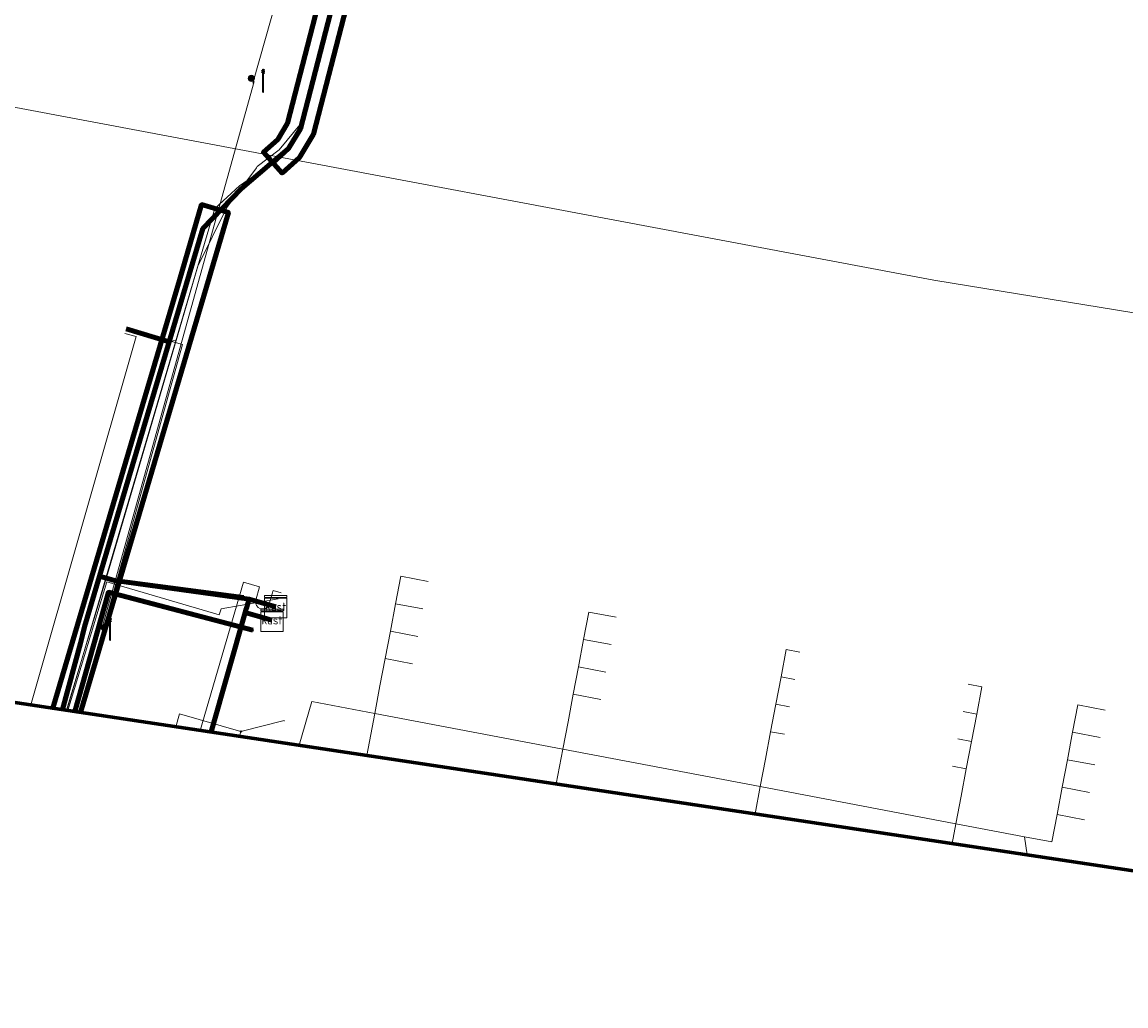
# Model space of a CAD drawing. Extents: x 152558 to 154479, y 462974 to 463683.
# Tile 313 of 638: x 154112 to 154152, y 462974 to 463009. Entities that reach past the tile are written whole.
import ezdxf
from ezdxf.enums import TextEntityAlignment as Align
from ezdxf.lldxf.tags import DXFTag

# ---------------------------------------------------------------- set-up
doc = ezdxf.new("R2010")
doc.units = 0
doc.header["$LTSCALE"] = 0.2
doc.layers.get('0').update_dxf_attribs({"linetype": 'CONTINUOUS'})
for name, color, linetype, lineweight in [('B-RO-KL-DATA_COAXIAAL_17_ZIGGO BV-G', 90, 'KL-DATA-N', 18), ('B-RO-KL-DATA_COAXIAAL_7_ZIGGO BV-G', 90, 'KL-DATA-N', 18), ('B-RO-KL-DATA_DUCT_ZIGGO BV-G', 90, 'CONTINUOUS', 100), ('B-RO-KL-DATA_HULPSTUK_KPN BV-S', 90, 'CONTINUOUS', 25), ('B-RO-KL-DATA_HULPSTUK_REGGEFIBER OPERATOR BV-S', 90, 'CONTINUOUS', 25), ('B-RO-KL-DATA_HULPSTUK_ZIGGO BV-S', 90, 'CONTINUOUS', 25), ('B-RO-KL-DATA_KABELBED_KPN BV-G', 90, 'CONTINUOUS', 100), ('B-RO-KL-DATA_KABELBED_ZIGGO BV-G', 90, 'CONTINUOUS', 100), ('B-RO-KL-DATA_MANTELBUIS_110_ZIGGO BV-G', 90, 'CONTINUOUS', 100), ('B-RO-KL-DATA_REGGEFIBER OPERATOR BV-G', 90, 'KL-DATA-N', 18), ('B-RO-KL-DATA_STEDIN NETBEHEER BV-G', 90, 'KL-DATA-N', 18), ('B-RO-KL-ET_LS_230 V_GEMEENTE AMERSFOORT-G', 190, 'KL-LS-N', 18), ('B-RO-KL-ET_LS_400 V_STEDIN NETBEHEER BV-G', 190, 'KL-LS-N', 18), ('B-RO-KL-ET_LS_GEMEENTE AMERSFOORT-S', 190, 'CONTINUOUS', 25), ('B-RO-KL-ET_LS_HULPSTUK_GEMEENTE AMERSFOORT-S', 190, 'CONTINUOUS', 25), ('B-RO-KL-ET_LS_MANTELBUIS_PE_110_STEDIN NETBEHEER BV-G', 190, 'CONTINUOUS', 100), ('B-RO-KL-ET_LS_MANTELBUIS_PVC_160_STEDIN NETBEHEER BV-G', 190, 'CONTINUOUS', 100), ('B-RO-KL-ET_MS_10 KV_STEDIN NETBEHEER BV-G', 130, 'KL-MS-N', 18), ('B-RO-KL-ET_MS_MANTELBUIS_PE_110_STEDIN NETBEHEER BV-G', 130, 'CONTINUOUS', 100), ('B-RO-KL-ET_MS_MANTELBUIS_PVC_160_STEDIN NETBEHEER BV-G', 130, 'CONTINUOUS', 100), ('B-RO-KL-GAS_LD_PE_32_0.1 BAR_STEDIN NETBEHEER BV-G', 50, 'KL-GAS-LD-N', 18), ('B-RO-KL-GAS_LD_PE_63_0.1 BAR_STEDIN NETBEHEER BV-G', 50, 'KL-GAS-LD-N', 18), ('B-RO-OG-INFO_ORIENTATIEPOLYGOON-GV', 7, 'CONTINUOUS', 70), ('B-RO-OG-INFO_STEDIN NETBEHEER BV-G', 7, 'CONTINUOUS', 18), ('B-RO-OG-INFO_ZIGGO BV-G', 7, 'CONTINUOUS', 18)]:
    doc.layers.add(name, color=color, linetype=linetype, lineweight=lineweight)
doc.styles.add('NLCS-ISO', font='NLCS-ISO.ttf')
tags = doc.linetypes.add('KL-DATA-N', pattern='A,4,-1,[101,NLCS.SHX,S=0.5,R=0,X=0,Y=0],-1,4,-1,["D",Standard,S=1,R=0,X=-0.25,Y=-0.5],-1.5', length=12.5).pattern_tags.tags
tags[18] = DXFTag(74, 10)
tags = doc.linetypes.add('KL-GAS-LD-N', pattern='A,4,-1,[69,NLCS.SHX,S=0.5,R=0,X=0,Y=0],-1,4,-1,["L",Standard,S=1,R=0,X=0.25,Y=-0.5],-2', length=13).pattern_tags.tags
tags[18] = DXFTag(74, 10)
tags = doc.linetypes.add('KL-LS-N', pattern='A,4,-1,[103,NLCS.SHX,S=0.75,R=0,X=0,Y=0],-1,4,-1,["L",Standard,S=1,R=0,X=0,Y=-0.5],-2', length=13).pattern_tags.tags
tags[18] = DXFTag(74, 10)
tags = doc.linetypes.add('KL-MS-N', pattern='A,4,-1,[103,NLCS.SHX,S=0.75,R=0,X=0,Y=0],-1,4,-1,["M",Standard,S=1,R=0,X=0,Y=-0.5],-2', length=13).pattern_tags.tags
tags[18] = DXFTag(74, 10)

# ---------------------------------------------------------------- blocks, each defined once
blk = doc.blocks.new('SKL-WTB_HULP_KAST-SO')
at = {"color": 0, "linetype": 'ByBlock', "lineweight": 18}
for points in [[(-2, 2), (2, 2), (2, 1.68), (-2, 1.68)], [(-2, 1.52), (2, 1.52), (2, -2), (-2, -2)]]:
    blk.add_lwpolyline(points, close=True, dxfattribs=at)
at = {"color": 0, "linetype": 'ByBlock', "lineweight": 18, "style": 'NLCS-ISO'}
blk.add_text('kast', height=1.5, dxfattribs=at).set_placement((0, 0), align=Align.MIDDLE_CENTER)
at = {"color": 0, "linetype": 'ByBlock', "lineweight": 18, "style": 'NLCS-ISO', "flags": 1}
for tag, p in [('TYPE', (2.5, 0)), ('LABEL', (2.5, -1.5)), ('OMSCHRIJVING', (2.5, -3))]:
    blk.add_attdef(tag, p, '', height=1, dxfattribs=at)
blk = doc.blocks.new('SKL-WTB_HULP_OVERIG-SO')
at = {"color": 0, "linetype": 'ByBlock', "lineweight": 18}
for points in [[(-0.14, 0.14), (0.14, -0.14)], [(0.14, 0.14), (-0.14, -0.14)]]:
    blk.add_lwpolyline(points, dxfattribs=at)
at = {"color": 0, "linetype": 'ByBlock', "lineweight": 18, "style": 'NLCS-ISO', "flags": 1}
for tag, p in [('TYPE', (1.5, 0)), ('LABEL', (1.5, -1.5)), ('OMSCHRIJVING', (1.5, -3))]:
    blk.add_attdef(tag, p, '', height=1, dxfattribs=at)
blk = doc.blocks.new('SKL-WTB_HULP_MOF-SO')
at = {"linetype": 'ByBlock', "lineweight": 18}
h = blk.add_hatch(color=0, dxfattribs=at)
h.dxf.hatch_style = 1
h.paths.add_polyline_path([(-0.5625, 0, 1), (0.5625, 0, 1)])
at = {"color": 0, "linetype": 'ByBlock', "lineweight": 18}
blk.add_circle((0, 0), 0.5625, dxfattribs=at)
at = {"color": 0, "linetype": 'ByBlock', "lineweight": 18, "style": 'NLCS-ISO', "flags": 1}
for tag, p in [('TYPE', (1.5, 0)), ('LABEL', (1.5, -1.5)), ('OMSCHRIJVING', (1.5, -3))]:
    blk.add_attdef(tag, p, '', height=1, dxfattribs=at)
blk = doc.blocks.new('SKL-ET_LS_MAST-SO')
for p, q in [((-0.05, 2.07), (0.05, 2.07)), ((-0.05, -2), (0.05, -2))]:
    blk.add_line(p, q)
for points in [[(-0.05, -2), (-0.05, 2.07)], [(0.05, -2), (0.05, 2.07)], [(-0.18, 1.76), (-0.22, 1.76), (-0.22, 1.84), (-0.18, 1.84), (-0.18, 1.79)], [(-0.18, 1.49), (-0.22, 1.49), (-0.22, 1.57), (-0.18, 1.57), (-0.18, 1.52)], [(-0.18, 1.79), (-0.05, 1.79)], [(-0.18, 1.76), (-0.05, 1.76)], [(-0.18, 1.52), (-0.05, 1.52)], [(-0.18, 1.49), (-0.05, 1.49)], [(0.18, 1.92), (0.05, 1.92)], [(0.18, 1.89), (0.05, 1.89)], [(0.18, 1.66), (0.05, 1.66)], [(0.18, 1.63), (0.05, 1.63)], [(0.18, 1.39), (0.05, 1.39)], [(0.18, 1.36), (0.05, 1.36)], [(0.18, 1.89), (0.22, 1.89), (0.22, 1.97), (0.18, 1.97), (0.18, 1.92)], [(0.18, 1.63), (0.22, 1.63), (0.22, 1.71), (0.18, 1.71), (0.18, 1.66)], [(0.18, 1.36), (0.22, 1.36), (0.22, 1.44), (0.18, 1.44), (0.18, 1.39)]]:
    blk.add_lwpolyline(points)

msp = doc.modelspace()

# ---------------------------------------------------------------- linework, layer by layer
at = {"layer": 'B-RO-KL-DATA_COAXIAAL_17_ZIGGO BV-G', "flags": 128}
for points in [[(154120.958, 462987.819), (154120.001, 462988.092), (154120.028, 462988.188), (154120.055, 462988.284), (154120.083, 462988.38), (154120.138, 462988.573), (154119.942, 462988.629), (154115.31, 462989.247), (154114.779, 462989.398), (154117.263, 462997.747), (154117.277, 462997.795), (154117.353, 462998.048), (154118.486, 463001.854), (154119.86, 463003.272), (154120.988, 463004.21), (154121.556, 463004.721), (154121.981, 463005.428), (154129.22, 463033.412), (154129.153, 463033.787), (154128.861, 463034.161), (154128.4, 463034.481), (154130.728, 463033.802), (154132.44, 463033.303), (154132.972, 463033.148), (154133.217, 463033.077), (154133.554, 463032.979), (154134.362, 463035.752), (154135.133, 463043.855), (154135.128, 463043.856), (154126.108, 463046.44), (154100.207, 463054.123), (154097.399, 463054.694), (154067.442, 463063.942), (154067.032, 463064.437), (154066.649, 463064.812), (154066.348, 463065.256), (154066.14, 463065.75), (154066.035, 463066.276), (154066.035, 463066.813), (154066.141, 463067.338), (154067.908, 463073.246), (154068.235, 463074.339), (154068.378, 463074.818), (154069.069, 463077.126), (154069.557, 463078.757), (154071.085, 463083.865), (154073.364, 463091.552), (154074.202, 463094.379), (154075.223, 463097.823), (154075.892, 463100.08), (154076.49, 463102.097), (154076.747, 463102.964), (154077.918, 463106.914), (154078.281, 463108.137), (154078.839, 463110.019), (154078.979, 463110.486), (154080.627, 463115.995), (154082.046, 463120.735), (154082.419, 463121.982), (154084.628, 463129.363), (154085.76, 463133.145), (154087.15, 463137.791), (154087.208, 463137.986), (154089.173, 463144.55), (154090.892, 463150.296), (154091.248, 463151.484), (154093.273, 463158.25), (154093.961, 463160.549), (154094.978, 463163.947), (154097.098, 463171.032), (154098.485, 463175.667), (154099.623, 463179.468), (154099.852, 463180.234), (154101.902, 463187.084), (154102.176, 463188), (154102.218, 463188.14), (154102.339, 463188.546), (154103.573, 463192.668), (154104.95, 463197.267), (154105.35, 463198.604), (154105.692, 463199.745), (154106.347, 463201.907), (154107.668, 463206.268), (154109.986, 463213.926), (154112.009, 463220.604), (154112.984, 463224.011), (154113.107, 463224.444), (154113.176, 463224.684), (154113.245, 463224.924), (154113.314, 463225.164), (154113.383, 463225.404), (154113.752, 463226.697), (154114.681, 463229.943), (154114.925, 463230.798), (154115.069, 463231.3), (154116.966, 463237.403), (154117.855, 463240.265), (154118.861, 463243.503), (154119.375, 463245.238), (154120.117, 463247.745), (154120.83, 463250), (154121.727, 463252.934), (154122.93, 463256.871), (154124.576, 463262.255), (154124.763, 463262.888), (154125.681, 463266.002), (154128.19, 463274.512), (154129.486, 463278.909), (154129.801, 463279.979), (154130, 463280.653), (154130.509, 463282.378), (154132.517, 463289.187), (154133.79, 463293.506), (154135.205, 463298.304), (154138.408, 463309.168), (154140.696, 463316.923), (154141.004, 463317.969), (154142.06, 463321.549), (154143.28, 463325.687), (154145.538, 463333.347), (154147.832, 463332.656), (154150.74, 463331.14), (154156.152, 463328.32), (154158.551, 463327.07), (154162.502, 463324.904), (154162.629, 463324.835), (154162.853, 463324.712), (154163.126, 463325.209), (154163.171, 463325.292), (154163.868, 463326.562), (154165.89, 463330.249), (154166.058, 463330.556), (154166.153, 463330.729), (154166.421, 463331.217), (154166.541, 463331.436), (154166.649, 463331.633), (154166.661, 463331.655), (154166.781, 463331.874), (154167.43, 463331.512), (154167.876, 463331.244), (154168.284, 463330.999)], [(154120.958, 462987.819), (154120.001, 462988.092), (154120.028, 462988.188), (154120.055, 462988.284), (154120.083, 462988.38), (154120.138, 462988.573), (154119.942, 462988.629), (154115.31, 462989.247), (154114.779, 462989.398), (154114.417, 462988.182), (154114.321, 462987.858), (154114.246, 462987.576), (154114.169, 462987.286), (154114.158, 462987.245), (154114.145, 462987.196), (154114.132, 462987.148), (154114.116, 462987.087), (154114.092, 462986.996), (154113.456, 462984.614)], [(154120.958, 462987.819), (154120.001, 462988.092), (154120.028, 462988.188), (154120.055, 462988.284), (154120.083, 462988.38), (154120.138, 462988.573), (154119.942, 462988.629), (154115.31, 462989.247), (154114.779, 462989.398), (154114.417, 462988.182), (154114.321, 462987.858), (154114.246, 462987.576), (154114.169, 462987.286), (154114.158, 462987.245), (154114.145, 462987.196), (154114.132, 462987.148), (154114.116, 462987.087), (154114.092, 462986.996), (154113.456, 462984.614)], [(154120.958, 462987.819), (154120.001, 462988.092), (154120.028, 462988.188), (154120.055, 462988.284), (154120.083, 462988.38), (154120.138, 462988.573), (154121.096, 462988.3)], [(154120.958, 462987.819), (154120.001, 462988.092), (154120.028, 462988.188), (154120.055, 462988.284), (154120.083, 462988.38), (154120.138, 462988.573), (154121.096, 462988.3)], [(154120.958, 462987.819), (154120.001, 462988.092), (154119.835, 462987.51), (154119.429, 462986.09), (154119.291, 462985.609), (154118.777, 462983.814)]]:
    msp.add_lwpolyline(points, dxfattribs=at)
at = {"layer": 'B-RO-KL-DATA_COAXIAAL_7_ZIGGO BV-G', "flags": 128}
for points in [[(154113.456, 462984.614), (154114.092, 462986.996), (154114.116, 462987.087), (154114.132, 462987.148), (154114.145, 462987.196), (154114.158, 462987.245), (154114.169, 462987.286), (154114.246, 462987.576), (154114.321, 462987.858), (154114.417, 462988.182), (154114.779, 462989.398), (154117.263, 462997.747), (154117.277, 462997.795), (154115.73, 462998.257)], [(154121.937, 462983.338), (154122.386, 462984.909), (154124.644, 462984.481), (154124.83, 462985.463), (154125.202, 462987.427), (154125.388, 462988.409), (154125.575, 462989.391), (154126.557, 462989.204)], [(154118.777, 462983.814), (154119.291, 462985.609), (154119.429, 462986.09), (154119.835, 462987.51), (154120.001, 462988.092), (154120.028, 462988.188), (154120.055, 462988.284), (154120.083, 462988.38), (154120.138, 462988.573), (154121.096, 462988.3)], [(154121.096, 462988.3), (154120.138, 462988.573), (154120.083, 462988.38), (154120.055, 462988.284), (154120.028, 462988.188), (154120.001, 462988.092), (154119.835, 462987.51), (154119.429, 462986.09), (154119.291, 462985.609), (154118.777, 462983.814)], [(154118.777, 462983.814), (154119.291, 462985.609), (154119.429, 462986.09), (154119.835, 462987.51), (154120.001, 462988.092), (154120.028, 462988.188), (154120.055, 462988.284), (154120.083, 462988.38), (154120.138, 462988.573), (154121.096, 462988.3)], [(154118.777, 462983.814), (154119.291, 462985.609), (154119.429, 462986.09), (154119.835, 462987.51), (154120.001, 462988.092), (154120.028, 462988.188), (154120.055, 462988.284), (154120.083, 462988.38), (154120.138, 462988.573), (154121.096, 462988.3)], [(154121.096, 462988.3), (154120.138, 462988.573), (154120.083, 462988.38), (154120.055, 462988.284), (154120.028, 462988.188), (154120.001, 462988.092), (154119.835, 462987.51), (154119.429, 462986.09), (154119.291, 462985.609), (154118.777, 462983.814)], [(154118.777, 462983.814), (154119.291, 462985.609), (154119.429, 462986.09), (154119.835, 462987.51), (154120.001, 462988.092), (154120.028, 462988.188), (154120.055, 462988.284), (154120.083, 462988.38), (154120.138, 462988.573), (154121.096, 462988.3)], [(154121.096, 462988.3), (154120.138, 462988.573), (154120.083, 462988.38), (154120.055, 462988.284), (154120.028, 462988.188), (154120.001, 462988.092), (154119.835, 462987.51), (154119.429, 462986.09), (154119.291, 462985.609), (154118.777, 462983.814)], [(154121.096, 462988.3), (154120.138, 462988.573), (154120.083, 462988.38), (154120.055, 462988.284), (154120.028, 462988.188), (154120.001, 462988.092), (154119.835, 462987.51), (154119.429, 462986.09), (154119.291, 462985.609), (154118.777, 462983.814)], [(154118.777, 462983.814), (154119.291, 462985.609), (154119.429, 462986.09), (154119.835, 462987.51), (154120.001, 462988.092), (154120.028, 462988.188), (154120.055, 462988.284), (154120.083, 462988.38), (154120.138, 462988.573), (154121.096, 462988.3)], [(154118.777, 462983.814), (154119.291, 462985.609), (154119.429, 462986.09), (154119.835, 462987.51), (154120.001, 462988.092), (154120.028, 462988.188), (154120.055, 462988.284), (154120.083, 462988.38), (154120.138, 462988.573), (154121.096, 462988.3)], [(154118.777, 462983.814), (154119.291, 462985.609), (154119.429, 462986.09), (154119.835, 462987.51), (154120.001, 462988.092), (154120.028, 462988.188), (154120.055, 462988.284), (154120.083, 462988.38), (154120.138, 462988.573), (154121.096, 462988.3)], [(154118.777, 462983.814), (154119.291, 462985.609), (154119.429, 462986.09), (154119.835, 462987.51), (154120.001, 462988.092), (154120.028, 462988.188), (154120.055, 462988.284), (154120.083, 462988.38), (154120.138, 462988.573), (154121.096, 462988.3)], [(154118.777, 462983.814), (154119.291, 462985.609), (154119.429, 462986.09), (154119.835, 462987.51), (154120.001, 462988.092), (154120.028, 462988.188), (154120.055, 462988.284), (154120.083, 462988.38), (154120.138, 462988.573), (154121.096, 462988.3)], [(154118.777, 462983.814), (154119.291, 462985.609), (154119.429, 462986.09), (154119.835, 462987.51), (154120.001, 462988.092), (154120.028, 462988.188), (154120.055, 462988.284), (154120.083, 462988.38), (154120.138, 462988.573), (154121.096, 462988.3)], [(154118.777, 462983.814), (154119.291, 462985.609), (154119.429, 462986.09), (154119.835, 462987.51), (154120.001, 462988.092), (154120.028, 462988.188), (154120.055, 462988.284), (154120.083, 462988.38), (154120.138, 462988.573), (154121.096, 462988.3)], [(154121.096, 462988.3), (154120.138, 462988.573), (154120.083, 462988.38), (154120.055, 462988.284), (154120.028, 462988.188), (154120.001, 462988.092), (154119.835, 462987.51), (154119.429, 462986.09), (154119.291, 462985.609), (154118.777, 462983.814)], [(154121.096, 462988.3), (154120.138, 462988.573), (154120.083, 462988.38), (154120.055, 462988.284), (154120.028, 462988.188), (154120.001, 462988.092), (154119.835, 462987.51), (154119.429, 462986.09), (154119.291, 462985.609), (154118.777, 462983.814)], [(154121.096, 462988.3), (154120.138, 462988.573), (154120.083, 462988.38), (154120.055, 462988.284), (154120.028, 462988.188), (154120.001, 462988.092), (154119.835, 462987.51), (154119.429, 462986.09), (154119.291, 462985.609), (154118.777, 462983.814)], [(154121.096, 462988.3), (154120.138, 462988.573), (154120.083, 462988.38), (154120.055, 462988.284), (154120.028, 462988.188), (154120.001, 462988.092), (154119.835, 462987.51), (154119.429, 462986.09), (154119.291, 462985.609), (154118.777, 462983.814)], [(154118.777, 462983.814), (154119.291, 462985.609), (154119.429, 462986.09), (154119.835, 462987.51), (154120.001, 462988.092), (154120.028, 462988.188), (154120.055, 462988.284), (154120.083, 462988.38), (154120.138, 462988.573), (154121.096, 462988.3)], [(154118.777, 462983.814), (154119.291, 462985.609), (154119.429, 462986.09), (154119.835, 462987.51), (154120.001, 462988.092), (154120.028, 462988.188), (154120.055, 462988.284), (154120.083, 462988.38), (154120.138, 462988.573), (154121.096, 462988.3)], [(154118.777, 462983.814), (154119.291, 462985.609), (154119.429, 462986.09), (154119.835, 462987.51), (154120.001, 462988.092), (154120.028, 462988.188), (154120.055, 462988.284), (154120.083, 462988.38), (154120.138, 462988.573), (154121.096, 462988.3)], [(154118.777, 462983.814), (154119.291, 462985.609), (154119.429, 462986.09), (154119.835, 462987.51), (154120.001, 462988.092), (154120.028, 462988.188), (154120.055, 462988.284), (154120.083, 462988.38), (154120.138, 462988.573), (154121.096, 462988.3)], [(154121.096, 462988.3), (154120.138, 462988.573), (154120.083, 462988.38), (154120.055, 462988.284), (154120.028, 462988.188), (154120.001, 462988.092), (154119.835, 462987.51), (154119.429, 462986.09), (154119.291, 462985.609), (154118.777, 462983.814)], [(154121.096, 462988.3), (154120.138, 462988.573), (154120.083, 462988.38), (154120.055, 462988.284), (154120.028, 462988.188), (154120.001, 462988.092), (154119.835, 462987.51), (154119.429, 462986.09), (154119.291, 462985.609), (154118.777, 462983.814)], [(154121.096, 462988.3), (154120.138, 462988.573), (154120.083, 462988.38), (154120.055, 462988.284), (154120.028, 462988.188), (154120.001, 462988.092), (154119.835, 462987.51), (154119.429, 462986.09), (154119.291, 462985.609), (154118.777, 462983.814)], [(154121.096, 462988.3), (154120.138, 462988.573), (154120.083, 462988.38), (154120.055, 462988.284), (154120.028, 462988.188), (154120.001, 462988.092), (154119.835, 462987.51), (154119.429, 462986.09), (154119.291, 462985.609), (154118.777, 462983.814)], [(154121.096, 462988.3), (154120.138, 462988.573), (154120.083, 462988.38), (154120.055, 462988.284), (154120.028, 462988.188), (154120.001, 462988.092), (154119.835, 462987.51), (154119.429, 462986.09), (154119.291, 462985.609), (154118.777, 462983.814)], [(154121.096, 462988.3), (154120.138, 462988.573), (154120.083, 462988.38), (154120.055, 462988.284), (154120.028, 462988.188), (154120.001, 462988.092), (154119.835, 462987.51), (154119.429, 462986.09), (154119.291, 462985.609), (154118.777, 462983.814)], [(154121.096, 462988.3), (154120.138, 462988.573), (154120.083, 462988.38), (154120.055, 462988.284), (154120.028, 462988.188), (154120.001, 462988.092), (154119.835, 462987.51), (154119.429, 462986.09), (154119.291, 462985.609), (154118.777, 462983.814)], [(154121.096, 462988.3), (154120.138, 462988.573), (154120.083, 462988.38), (154120.055, 462988.284), (154120.028, 462988.188), (154120.001, 462988.092), (154119.835, 462987.51), (154119.429, 462986.09), (154119.291, 462985.609), (154118.777, 462983.814)], [(154121.096, 462988.3), (154120.138, 462988.573), (154120.083, 462988.38), (154120.055, 462988.284), (154120.028, 462988.188), (154120.001, 462988.092), (154119.835, 462987.51), (154119.429, 462986.09), (154119.291, 462985.609), (154118.777, 462983.814)], [(154121.096, 462988.3), (154120.138, 462988.573), (154120.083, 462988.38), (154120.055, 462988.284), (154120.028, 462988.188), (154120.001, 462988.092), (154119.835, 462987.51), (154119.429, 462986.09), (154119.291, 462985.609), (154118.777, 462983.814)], [(154121.096, 462988.3), (154120.138, 462988.573), (154120.083, 462988.38), (154120.055, 462988.284), (154120.028, 462988.188), (154120.001, 462988.092), (154119.835, 462987.51), (154119.429, 462986.09), (154119.291, 462985.609), (154118.777, 462983.814)], [(154121.096, 462988.3), (154120.138, 462988.573), (154120.083, 462988.38), (154120.055, 462988.284), (154120.028, 462988.188), (154120.001, 462988.092), (154119.835, 462987.51), (154119.429, 462986.09), (154119.291, 462985.609), (154118.777, 462983.814)], [(154121.096, 462988.3), (154120.138, 462988.573), (154120.083, 462988.38), (154120.055, 462988.284), (154120.028, 462988.188), (154120.001, 462988.092), (154119.835, 462987.51), (154119.429, 462986.09), (154119.291, 462985.609), (154118.777, 462983.814)], [(154118.777, 462983.814), (154119.291, 462985.609), (154119.429, 462986.09), (154119.835, 462987.51), (154120.001, 462988.092), (154120.028, 462988.188), (154120.055, 462988.284), (154120.083, 462988.38), (154120.138, 462988.573), (154121.096, 462988.3)], [(154121.096, 462988.3), (154120.138, 462988.573), (154120.083, 462988.38), (154120.055, 462988.284), (154120.028, 462988.188), (154120.001, 462988.092), (154119.835, 462987.51), (154119.429, 462986.09), (154119.291, 462985.609), (154118.777, 462983.814)], [(154121.096, 462988.3), (154120.138, 462988.573), (154120.083, 462988.38), (154120.055, 462988.284), (154120.028, 462988.188), (154120.001, 462988.092), (154119.835, 462987.51), (154119.429, 462986.09), (154119.291, 462985.609), (154118.777, 462983.814)], [(154121.096, 462988.3), (154120.138, 462988.573), (154120.083, 462988.38), (154120.055, 462988.284), (154120.028, 462988.188), (154120.001, 462988.092), (154119.835, 462987.51), (154119.429, 462986.09), (154119.291, 462985.609), (154118.777, 462983.814)], [(154121.096, 462988.3), (154120.138, 462988.573), (154120.083, 462988.38), (154120.055, 462988.284), (154120.028, 462988.188), (154120.001, 462988.092), (154119.835, 462987.51), (154119.429, 462986.09), (154119.291, 462985.609), (154118.777, 462983.814)], [(154118.777, 462983.814), (154119.291, 462985.609), (154119.429, 462986.09), (154119.835, 462987.51), (154120.001, 462988.092), (154120.028, 462988.188), (154120.055, 462988.284), (154120.083, 462988.38), (154120.138, 462988.573), (154121.096, 462988.3)], [(154118.777, 462983.814), (154119.291, 462985.609), (154119.429, 462986.09), (154119.835, 462987.51), (154120.001, 462988.092), (154120.028, 462988.188), (154120.055, 462988.284), (154120.083, 462988.38), (154120.138, 462988.573), (154121.096, 462988.3)], [(154118.777, 462983.814), (154119.291, 462985.609), (154119.429, 462986.09), (154119.835, 462987.51), (154120.001, 462988.092), (154120.028, 462988.188), (154120.055, 462988.284), (154120.083, 462988.38), (154120.138, 462988.573), (154121.096, 462988.3)], [(154118.777, 462983.814), (154119.291, 462985.609), (154119.429, 462986.09), (154119.835, 462987.51), (154120.001, 462988.092), (154120.028, 462988.188), (154120.055, 462988.284), (154120.083, 462988.38), (154120.138, 462988.573), (154121.096, 462988.3)], [(154118.777, 462983.814), (154119.291, 462985.609), (154119.429, 462986.09), (154119.835, 462987.51), (154120.001, 462988.092), (154120.028, 462988.188), (154120.055, 462988.284), (154120.083, 462988.38), (154120.138, 462988.573), (154121.096, 462988.3)], [(154121.096, 462988.3), (154120.138, 462988.573), (154120.083, 462988.38), (154120.055, 462988.284), (154120.028, 462988.188), (154120.001, 462988.092), (154119.835, 462987.51), (154119.429, 462986.09), (154119.291, 462985.609), (154118.777, 462983.814)], [(154118.777, 462983.814), (154119.291, 462985.609), (154119.429, 462986.09), (154119.835, 462987.51), (154120.001, 462988.092), (154120.028, 462988.188), (154120.055, 462988.284), (154120.083, 462988.38), (154120.138, 462988.573), (154121.096, 462988.3)], [(154118.777, 462983.814), (154119.291, 462985.609), (154119.429, 462986.09), (154119.835, 462987.51), (154120.001, 462988.092), (154120.028, 462988.188), (154120.055, 462988.284), (154120.083, 462988.38), (154120.138, 462988.573), (154121.096, 462988.3)], [(154121.096, 462988.3), (154120.138, 462988.573), (154120.083, 462988.38), (154120.055, 462988.284), (154120.028, 462988.188), (154120.001, 462988.092), (154119.835, 462987.51), (154119.429, 462986.09), (154119.291, 462985.609), (154118.777, 462983.814)], [(154118.777, 462983.814), (154119.291, 462985.609), (154119.429, 462986.09), (154119.835, 462987.51), (154120.001, 462988.092), (154120.028, 462988.188), (154120.055, 462988.284), (154120.083, 462988.38), (154120.138, 462988.573), (154121.096, 462988.3)], [(154118.777, 462983.814), (154119.291, 462985.609), (154119.429, 462986.09), (154119.835, 462987.51), (154120.001, 462988.092), (154120.028, 462988.188), (154120.055, 462988.284), (154120.083, 462988.38), (154120.138, 462988.573), (154121.096, 462988.3)], [(154121.096, 462988.3), (154120.138, 462988.573), (154120.083, 462988.38), (154120.055, 462988.284), (154120.028, 462988.188), (154120.001, 462988.092), (154119.835, 462987.51), (154119.429, 462986.09), (154119.291, 462985.609), (154118.777, 462983.814)], [(154118.777, 462983.814), (154119.291, 462985.609), (154119.429, 462986.09), (154119.835, 462987.51), (154120.001, 462988.092), (154120.028, 462988.188), (154120.055, 462988.284), (154120.083, 462988.38), (154120.138, 462988.573), (154121.096, 462988.3)], [(154121.096, 462988.3), (154120.138, 462988.573), (154120.083, 462988.38), (154120.055, 462988.284), (154120.028, 462988.188), (154120.001, 462988.092), (154119.835, 462987.51), (154119.429, 462986.09), (154119.291, 462985.609), (154118.777, 462983.814)], [(154121.096, 462988.3), (154120.138, 462988.573), (154120.083, 462988.38), (154120.055, 462988.284), (154120.028, 462988.188), (154120.001, 462988.092), (154119.835, 462987.51), (154119.429, 462986.09), (154119.291, 462985.609), (154118.777, 462983.814)], [(154118.777, 462983.814), (154119.291, 462985.609), (154119.429, 462986.09), (154119.835, 462987.51), (154120.001, 462988.092), (154120.028, 462988.188), (154120.055, 462988.284), (154120.083, 462988.38), (154120.138, 462988.573), (154121.096, 462988.3)], [(154118.777, 462983.814), (154119.291, 462985.609), (154119.429, 462986.09), (154119.835, 462987.51), (154120.001, 462988.092), (154120.028, 462988.188), (154120.055, 462988.284), (154120.083, 462988.38), (154120.138, 462988.573), (154121.096, 462988.3)], [(154121.096, 462988.3), (154120.138, 462988.573), (154120.083, 462988.38), (154120.055, 462988.284), (154120.028, 462988.188), (154120.001, 462988.092), (154119.835, 462987.51), (154119.429, 462986.09), (154119.291, 462985.609), (154118.777, 462983.814)], [(154121.096, 462988.3), (154120.138, 462988.573), (154120.083, 462988.38), (154120.055, 462988.284), (154120.028, 462988.188), (154120.001, 462988.092), (154119.835, 462987.51), (154119.429, 462986.09), (154119.291, 462985.609), (154118.777, 462983.814)], [(154121.096, 462988.3), (154120.138, 462988.573), (154120.083, 462988.38), (154120.055, 462988.284), (154120.028, 462988.188), (154120.001, 462988.092), (154119.835, 462987.51), (154119.429, 462986.09), (154119.291, 462985.609), (154118.777, 462983.814)], [(154118.777, 462983.814), (154119.291, 462985.609), (154119.429, 462986.09), (154119.835, 462987.51), (154120.001, 462988.092), (154120.028, 462988.188), (154120.055, 462988.284), (154120.083, 462988.38), (154120.138, 462988.573), (154121.096, 462988.3)], [(154121.937, 462983.338), (154122.386, 462984.909), (154124.644, 462984.481), (154124.83, 462985.463), (154125.202, 462987.427), (154125.388, 462988.409), (154126.371, 462988.223)], [(154121.937, 462983.338), (154122.386, 462984.909), (154124.644, 462984.481), (154131.386, 462983.201), (154131.572, 462984.183), (154131.758, 462985.165), (154131.944, 462986.147), (154132.131, 462987.129), (154132.317, 462988.111), (154133.3, 462987.924)], [(154121.937, 462983.338), (154122.386, 462984.909), (154124.644, 462984.481), (154124.83, 462985.463), (154125.202, 462987.427), (154126.184, 462987.24)], [(154121.937, 462983.338), (154122.386, 462984.909), (154124.644, 462984.481), (154131.386, 462983.201), (154131.572, 462984.183), (154131.758, 462985.165), (154131.944, 462986.147), (154132.131, 462987.129), (154133.114, 462986.943)], [(154121.937, 462983.338), (154122.386, 462984.909), (154124.644, 462984.481), (154131.386, 462983.201), (154138.459, 462981.859), (154138.645, 462982.841), (154138.831, 462983.823), (154139.017, 462984.805), (154139.204, 462985.787), (154139.39, 462986.768), (154139.881, 462986.675)], [(154121.937, 462983.338), (154122.386, 462984.909), (154124.644, 462984.481), (154124.83, 462985.463), (154125.016, 462986.445), (154125.998, 462986.258)], [(154121.937, 462983.338), (154122.386, 462984.909), (154124.644, 462984.481), (154131.386, 462983.201), (154131.572, 462984.183), (154131.758, 462985.165), (154131.944, 462986.147), (154132.927, 462985.96)], [(154121.937, 462983.338), (154122.386, 462984.909), (154124.644, 462984.481), (154131.386, 462983.201), (154138.459, 462981.859), (154138.645, 462982.841), (154138.831, 462983.823), (154139.017, 462984.805), (154139.204, 462985.787), (154139.696, 462985.696)], [(154121.937, 462983.338), (154122.386, 462984.909), (154124.644, 462984.481), (154131.386, 462983.201), (154138.459, 462981.859), (154142.399, 462981.111), (154145.473, 462980.527), (154145.66, 462981.509), (154145.846, 462982.491), (154146.033, 462983.473), (154146.219, 462984.455), (154146.405, 462985.436), (154145.914, 462985.529)], [(154121.937, 462983.338), (154122.386, 462984.909), (154124.644, 462984.481), (154131.386, 462983.201), (154131.572, 462984.183), (154131.758, 462985.165), (154132.741, 462984.978)], [(154121.937, 462983.338), (154122.386, 462984.909), (154124.644, 462984.481), (154131.386, 462983.201), (154138.459, 462981.859), (154142.399, 462981.111), (154145.473, 462980.527), (154147.929, 462980.061), (154148.911, 462979.875), (154149.097, 462980.857), (154150.079, 462980.67)], [(154121.937, 462983.338), (154122.386, 462984.909), (154124.644, 462984.481), (154131.386, 462983.201), (154138.459, 462981.859), (154142.399, 462981.111), (154145.473, 462980.527), (154147.929, 462980.061), (154148.911, 462979.875), (154149.097, 462980.857), (154149.283, 462981.839), (154149.47, 462982.821), (154149.656, 462983.802), (154149.843, 462984.784), (154150.826, 462984.598)], [(154121.937, 462983.338), (154122.386, 462984.909), (154124.644, 462984.481), (154131.386, 462983.201), (154138.459, 462981.859), (154138.273, 462980.88)], [(154121.937, 462983.338), (154122.386, 462984.909), (154124.644, 462984.481), (154131.386, 462983.201), (154138.459, 462981.859), (154142.399, 462981.111), (154145.473, 462980.527), (154145.66, 462981.509), (154145.846, 462982.491), (154146.033, 462983.473), (154146.219, 462984.455), (154145.728, 462984.549)], [(154121.937, 462983.338), (154122.386, 462984.909), (154124.644, 462984.481), (154131.386, 462983.201), (154138.459, 462981.859), (154142.399, 462981.111), (154145.473, 462980.527), (154147.929, 462980.061), (154148.911, 462979.875), (154149.097, 462980.857), (154149.283, 462981.839), (154149.47, 462982.821), (154150.453, 462982.634)], [(154121.937, 462983.338), (154122.386, 462984.909), (154124.644, 462984.481), (154131.386, 462983.201), (154138.459, 462981.859), (154138.273, 462980.88)], [(154121.937, 462983.338), (154122.386, 462984.909), (154124.644, 462984.481), (154131.386, 462983.201), (154138.459, 462981.859), (154142.399, 462981.111), (154145.473, 462980.527), (154145.338, 462979.817)], [(154121.937, 462983.338), (154122.386, 462984.909), (154124.644, 462984.481), (154131.386, 462983.201), (154138.459, 462981.859), (154138.645, 462982.841), (154138.831, 462983.823), (154139.017, 462984.805), (154139.508, 462984.712)], [(154121.937, 462983.338), (154122.386, 462984.909), (154124.644, 462984.481), (154131.386, 462983.201), (154138.459, 462981.859), (154142.399, 462981.111), (154145.473, 462980.527), (154145.66, 462981.509), (154145.846, 462982.491), (154146.033, 462983.473), (154145.542, 462983.566)], [(154121.937, 462983.338), (154122.386, 462984.909), (154124.644, 462984.481), (154131.386, 462983.201), (154138.459, 462981.859), (154142.399, 462981.111), (154145.473, 462980.527), (154145.338, 462979.817)], [(154121.937, 462983.338), (154122.386, 462984.909), (154124.644, 462984.481), (154131.386, 462983.201), (154138.459, 462981.859), (154138.645, 462982.841), (154138.831, 462983.823), (154139.324, 462983.741)], [(154121.937, 462983.338), (154122.386, 462984.909), (154124.644, 462984.481), (154131.386, 462983.201), (154138.459, 462981.859), (154142.399, 462981.111), (154145.473, 462980.527), (154147.929, 462980.061), (154148.911, 462979.875), (154149.097, 462980.857), (154149.283, 462981.839), (154150.266, 462981.652)], [(154121.937, 462983.338), (154122.386, 462984.909), (154124.644, 462984.481), (154131.386, 462983.201), (154138.459, 462981.859), (154138.273, 462980.88)], [(154121.937, 462983.338), (154122.386, 462984.909), (154124.644, 462984.481), (154131.386, 462983.201), (154138.459, 462981.859), (154142.399, 462981.111), (154145.473, 462980.527), (154145.66, 462981.509), (154145.846, 462982.491), (154145.355, 462982.585)], [(154121.937, 462983.338), (154122.386, 462984.909), (154124.644, 462984.481), (154131.386, 462983.201), (154138.459, 462981.859), (154142.399, 462981.111), (154145.473, 462980.527), (154147.929, 462980.061), (154148.911, 462979.875), (154149.097, 462980.857), (154149.283, 462981.839), (154149.47, 462982.821), (154149.656, 462983.802), (154150.639, 462983.615)], [(154121.937, 462983.338), (154122.386, 462984.909), (154124.644, 462984.481), (154131.386, 462983.201), (154138.459, 462981.859), (154142.399, 462981.111), (154145.473, 462980.527), (154147.929, 462980.061), (154148.031, 462979.412)], [(154121.937, 462983.338), (154122.386, 462984.909), (154124.644, 462984.481), (154131.386, 462983.201), (154138.459, 462981.859), (154142.399, 462981.111), (154145.473, 462980.527), (154147.929, 462980.061), (154148.031, 462979.412)], [(154121.937, 462983.338), (154122.386, 462984.909), (154124.644, 462984.481), (154131.386, 462983.201), (154138.459, 462981.859), (154142.399, 462981.111), (154145.473, 462980.527), (154147.929, 462980.061), (154148.031, 462979.412)], [(154121.937, 462983.338), (154122.386, 462984.909), (154124.644, 462984.481), (154131.386, 462983.201), (154138.459, 462981.859), (154142.399, 462981.111), (154145.473, 462980.527), (154147.929, 462980.061), (154148.031, 462979.412)], [(154121.937, 462983.338), (154122.386, 462984.909), (154124.644, 462984.481), (154131.386, 462983.201), (154138.459, 462981.859), (154142.399, 462981.111), (154145.473, 462980.527), (154147.929, 462980.061), (154148.031, 462979.412)], [(154121.937, 462983.338), (154122.386, 462984.909), (154124.644, 462984.481), (154131.386, 462983.201), (154138.459, 462981.859), (154142.399, 462981.111), (154145.473, 462980.527), (154147.929, 462980.061), (154148.031, 462979.412)], [(154121.937, 462983.338), (154122.386, 462984.909), (154124.644, 462984.481), (154131.386, 462983.201), (154138.459, 462981.859), (154142.399, 462981.111), (154145.473, 462980.527), (154147.929, 462980.061), (154148.031, 462979.412)], [(154121.937, 462983.338), (154122.386, 462984.909), (154124.644, 462984.481), (154131.386, 462983.201), (154138.459, 462981.859), (154142.399, 462981.111), (154145.473, 462980.527), (154147.929, 462980.061), (154148.031, 462979.412)], [(154121.937, 462983.338), (154122.386, 462984.909), (154124.644, 462984.481), (154131.386, 462983.201), (154138.459, 462981.859), (154142.399, 462981.111), (154145.473, 462980.527), (154147.929, 462980.061), (154148.031, 462979.412)], [(154121.937, 462983.338), (154122.386, 462984.909), (154124.644, 462984.481), (154131.386, 462983.201), (154138.459, 462981.859), (154142.399, 462981.111), (154145.473, 462980.527), (154147.929, 462980.061), (154148.031, 462979.412)], [(154121.937, 462983.338), (154122.386, 462984.909), (154124.644, 462984.481), (154131.386, 462983.201), (154138.459, 462981.859), (154142.399, 462981.111), (154145.473, 462980.527), (154147.929, 462980.061), (154148.031, 462979.412)], [(154121.937, 462983.338), (154122.386, 462984.909), (154124.644, 462984.481), (154131.386, 462983.201), (154138.459, 462981.859), (154142.399, 462981.111), (154145.473, 462980.527), (154147.929, 462980.061), (154148.031, 462979.412)], [(154121.937, 462983.338), (154122.386, 462984.909), (154124.644, 462984.481), (154131.386, 462983.201), (154138.459, 462981.859), (154142.399, 462981.111), (154145.473, 462980.527), (154147.929, 462980.061), (154148.031, 462979.412)], [(154121.937, 462983.338), (154122.386, 462984.909), (154124.644, 462984.481), (154131.386, 462983.201), (154138.459, 462981.859), (154142.399, 462981.111), (154145.473, 462980.527), (154147.929, 462980.061), (154148.031, 462979.412)], [(154121.937, 462983.338), (154122.386, 462984.909), (154124.644, 462984.481), (154131.386, 462983.201), (154138.459, 462981.859), (154142.399, 462981.111), (154145.473, 462980.527), (154147.929, 462980.061), (154148.031, 462979.412)], [(154121.937, 462983.338), (154122.386, 462984.909), (154124.644, 462984.481), (154131.386, 462983.201), (154138.459, 462981.859), (154142.399, 462981.111), (154145.473, 462980.527), (154147.929, 462980.061), (154148.031, 462979.412)], [(154121.937, 462983.338), (154122.386, 462984.909), (154124.644, 462984.481), (154131.386, 462983.201), (154138.459, 462981.859), (154142.399, 462981.111), (154145.473, 462980.527), (154147.929, 462980.061), (154148.031, 462979.412)], [(154121.937, 462983.338), (154122.386, 462984.909), (154124.644, 462984.481), (154131.386, 462983.201), (154138.459, 462981.859), (154142.399, 462981.111), (154145.473, 462980.527), (154147.929, 462980.061), (154148.031, 462979.412)], [(154121.937, 462983.338), (154122.386, 462984.909), (154124.644, 462984.481), (154131.386, 462983.201), (154138.459, 462981.859), (154142.399, 462981.111), (154145.473, 462980.527), (154147.929, 462980.061), (154148.031, 462979.412)], [(154121.937, 462983.338), (154122.386, 462984.909), (154124.644, 462984.481), (154131.386, 462983.201), (154138.459, 462981.859), (154142.399, 462981.111), (154145.473, 462980.527), (154147.929, 462980.061), (154148.031, 462979.412)], [(154121.937, 462983.338), (154122.386, 462984.909), (154124.644, 462984.481), (154131.386, 462983.201), (154138.459, 462981.859), (154142.399, 462981.111), (154145.473, 462980.527), (154145.338, 462979.817)], [(154121.937, 462983.338), (154122.386, 462984.909), (154124.644, 462984.481), (154131.386, 462983.201), (154138.459, 462981.859), (154138.273, 462980.88)], [(154121.937, 462983.338), (154122.386, 462984.909), (154124.644, 462984.481), (154131.386, 462983.201), (154138.459, 462981.859), (154142.399, 462981.111), (154145.473, 462980.527), (154145.338, 462979.817)], [(154121.937, 462983.338), (154122.386, 462984.909), (154124.644, 462984.481), (154131.386, 462983.201), (154138.459, 462981.859), (154138.273, 462980.88)], [(154121.937, 462983.338), (154122.386, 462984.909), (154124.644, 462984.481), (154131.386, 462983.201), (154131.149, 462981.952)], [(154121.937, 462983.338), (154122.386, 462984.909), (154124.644, 462984.481), (154131.386, 462983.201), (154131.149, 462981.952)], [(154121.937, 462983.338), (154122.386, 462984.909), (154124.644, 462984.481), (154131.386, 462983.201), (154131.149, 462981.952)], [(154121.937, 462983.338), (154122.386, 462984.909), (154124.644, 462984.481), (154131.386, 462983.201), (154131.149, 462981.952)], [(154121.937, 462983.338), (154122.386, 462984.909), (154124.644, 462984.481), (154131.386, 462983.201), (154131.149, 462981.952)], [(154121.937, 462983.338), (154122.386, 462984.909), (154124.644, 462984.481), (154124.358, 462982.974)], [(154121.937, 462983.338), (154122.386, 462984.909), (154124.644, 462984.481), (154124.358, 462982.974)], [(154121.937, 462983.338), (154122.386, 462984.909), (154124.644, 462984.481), (154124.358, 462982.974)], [(154121.937, 462983.338), (154122.386, 462984.909), (154124.644, 462984.481), (154124.358, 462982.974)]]:
    msp.add_lwpolyline(points, dxfattribs=at)
at = {"layer": 'B-RO-KL-DATA_DUCT_ZIGGO BV-G', "flags": 128}
for points in [[(154120.001, 462988.092), (154120.028, 462988.188), (154120.055, 462988.284), (154120.083, 462988.38), (154120.138, 462988.573), (154115.31, 462989.247), (154114.779, 462989.398), (154117.277, 462997.795), (154118.486, 463001.854), (154119.86, 463003.272), (154121.556, 463004.721), (154121.981, 463005.428), (154129.22, 463033.412), (154129.153, 463033.787), (154128.861, 463034.161), (154128.4, 463034.481), (154132.44, 463033.303), (154133.554, 463032.979), (154134.362, 463035.752), (154135.133, 463043.855), (154126.108, 463046.44), (154100.207, 463054.123)], [(154120.988, 463004.21), (154121.556, 463004.721), (154121.981, 463005.428), (154129.22, 463033.412)], [(154120.028, 462988.188), (154120.055, 462988.284), (154120.083, 462988.38), (154120.138, 462988.573), (154115.31, 462989.247), (154114.779, 462989.398), (154114.246, 462987.576), (154114.169, 462987.286), (154114.092, 462986.996), (154113.456, 462984.614)], [(154113.456, 462984.614), (154114.092, 462986.996), (154114.169, 462987.286), (154114.246, 462987.576), (154114.779, 462989.398), (154115.31, 462989.247), (154120.138, 462988.573), (154120.083, 462988.38), (154120.055, 462988.284)], [(154120.083, 462988.38), (154120.138, 462988.573), (154115.31, 462989.247), (154114.779, 462989.398), (154114.246, 462987.576), (154114.169, 462987.286), (154114.092, 462986.996), (154113.456, 462984.614)], [(154120.958, 462987.819), (154120.001, 462988.092), (154120.028, 462988.188), (154120.055, 462988.284), (154120.083, 462988.38), (154120.138, 462988.573), (154121.096, 462988.3)], [(154120.958, 462987.819), (154120.001, 462988.092), (154120.028, 462988.188), (154120.055, 462988.284), (154120.083, 462988.38), (154120.138, 462988.573), (154121.096, 462988.3)], [(154113.456, 462984.614), (154114.092, 462986.996), (154114.169, 462987.286), (154114.246, 462987.576)], [(154113.456, 462984.614), (154114.092, 462986.996), (154114.169, 462987.286)], [(154113.456, 462984.614), (154114.092, 462986.996)]]:
    msp.add_lwpolyline(points, dxfattribs=at)
at = {"layer": 'B-RO-KL-DATA_KABELBED_KPN BV-G', "flags": 128}
msp.add_lwpolyline([(154120.273, 462987.458), (154115.1, 462988.818), (154113.897, 462984.548)], dxfattribs=at)
at = {"layer": 'B-RO-KL-DATA_KABELBED_ZIGGO BV-G', "flags": 128}
for points in [[(154117.277, 462997.795), (154118.486, 463001.854), (154119.86, 463003.272), (154121.556, 463004.721), (154121.981, 463005.428), (154129.22, 463033.412), (154129.153, 463033.787), (154128.861, 463034.161), (154128.4, 463034.481)], [(154115.73, 462998.257), (154117.277, 462997.795)], [(154114.779, 462989.398), (154117.277, 462997.795)], [(154114.246, 462987.576), (154114.779, 462989.398)], [(154120.138, 462988.573), (154115.31, 462989.247), (154114.779, 462989.398)], [(154120.055, 462988.284), (154120.083, 462988.38)], [(154120.083, 462988.38), (154120.138, 462988.573)], [(154121.096, 462988.3), (154120.138, 462988.573)], [(154120.001, 462988.092), (154118.777, 462983.814)], [(154120.001, 462988.092), (154120.028, 462988.188)], [(154120.958, 462987.819), (154120.001, 462988.092)], [(154120.028, 462988.188), (154120.055, 462988.284)], [(154114.169, 462987.286), (154114.246, 462987.576)], [(154114.092, 462986.996), (154114.169, 462987.286)], [(154113.456, 462984.614), (154114.092, 462986.996)]]:
    msp.add_lwpolyline(points, dxfattribs=at)
at = {"layer": 'B-RO-KL-DATA_MANTELBUIS_110_ZIGGO BV-G', "flags": 128}
for points in [[(154120.988, 463004.21), (154121.556, 463004.721), (154121.981, 463005.428), (154129.22, 463033.412)], [(154115.31, 462989.247), (154119.942, 462988.629)]]:
    msp.add_lwpolyline(points, dxfattribs=at)
at = {"layer": 'B-RO-KL-DATA_REGGEFIBER OPERATOR BV-G', "flags": 128}
for points in [[(154115.691, 462998.093), (154116.094, 462997.978), (154112.322, 462984.785)], [(154117.517, 462984.003), (154117.646, 462984.46), (154119.847, 462983.83)], [(154117.517, 462984.003), (154117.646, 462984.46), (154119.847, 462983.83)], [(154119.847, 462983.83), (154121.399, 462984.223)], [(154121.399, 462984.223), (154121.4, 462984.2)], [(154119.799, 462983.66), (154119.847, 462983.83)]]:
    msp.add_lwpolyline(points, dxfattribs=at)
at = {"layer": 'B-RO-KL-DATA_STEDIN NETBEHEER BV-G', "flags": 128}
msp.add_lwpolyline([(154113.603, 462984.592), (154118.917, 463002.571), (154119.801, 463003.383), (154120.988, 463004.21), (154121.556, 463004.721), (154121.981, 463005.428), (154125.731, 463020.036), (154129.22, 463033.412), (154129.317, 463033.828), (154129.655, 463034.023), (154129.933, 463033.909), (154130.123, 463033.61), (154133.136, 463032.826), (154134.836, 463033.651), (154135.449, 463034.258), (154135.805, 463035.433), (154137.528, 463041.517), (154137.582, 463042.714), (154137.445, 463043.098), (154137.26, 463043.283), (154135.841, 463043.692), (154129.029, 463045.768), (154128.357, 463046.092), (154127.984, 463046.603), (154128.1, 463047.58), (154131.651, 463058.493), (154134.653, 463068.509), (154136.582, 463074.826), (154137.708, 463079.259), (154137.773, 463079.644), (154137.546, 463080.468), (154137.673, 463080.848)], dxfattribs=at)
at = {"layer": 'B-RO-KL-ET_LS_230 V_GEMEENTE AMERSFOORT-G', "flags": 128}
for points in [[(154120.279, 463007.059), (154125.583, 463025.778)], [(154114.895, 462987.644), (154120.319, 463007.114)], [(154114.068, 462984.522), (154114.935, 462987.529)]]:
    msp.add_lwpolyline(points, dxfattribs=at)
at = {"layer": 'B-RO-KL-ET_LS_400 V_STEDIN NETBEHEER BV-G', "flags": 128}
for points in [[(154129.03, 463034.655), (154129.252, 463034.312), (154129.428, 463033.828), (154129.35, 463033.399), (154123.468, 463011.074), (154122.017, 463005.636), (154121.22, 463004.668), (154120.428, 463004.07), (154120.41, 463004.027), (154119.343, 463002.602), (154118.306, 463000.504), (154117.563, 462997.954), (154117.53, 462997.841), (154115.069, 462989.465), (154113.595, 462984.593)], [(154115.73, 462998.257), (154117.314, 462997.816), (154117.53, 462997.841)], [(154121.176, 462988.582), (154119.138, 462988.228), (154119.066, 462988.007), (154115.039, 462989.193), (154113.645, 462984.586)]]:
    msp.add_lwpolyline(points, dxfattribs=at)
at = {"layer": 'B-RO-KL-ET_LS_MANTELBUIS_PE_110_STEDIN NETBEHEER BV-G', "flags": 128}
msp.add_lwpolyline([(154129.704, 463033.287), (154128.736, 463033.537), (154121.515, 463005.623), (154121.166, 463005.042), (154120.654, 463004.582), (154121.323, 463003.839), (154121.946, 463004.399), (154122.447, 463005.232), (154129.704, 463033.287)], dxfattribs=at)
at = {"layer": 'B-RO-KL-ET_LS_MANTELBUIS_PVC_160_STEDIN NETBEHEER BV-G', "flags": 128}
msp.add_lwpolyline([(154114.102, 462984.517), (154119.396, 463002.429), (154118.437, 463002.711), (154117.641, 462999.999), (154113.105, 462984.667)], dxfattribs=at)
at = {"layer": 'B-RO-KL-ET_MS_10 KV_STEDIN NETBEHEER BV-G', "flags": 128}
for points in [[(154168.606, 463021.704), (154167.665, 463020.1), (154163.896, 462997.638), (154157.263, 462997.956), (154144.677, 463000), (154000, 463027.23), (153986.272, 463029.933), (153907.558, 463045.138), (153859.692, 463054.592), (153781.41, 463069.937), (153739.444, 463077.933), (153693.435, 463086.927), (153643.772, 463096.402), (153594.866, 463105.792)], [(154146.808, 463080.295), (154146.458, 463079.694), (154144.834, 463074.083), (154144.516, 463073.613), (154144.168, 463073.478), (154143.579, 463073.546), (154136.746, 463075.493), (154134.972, 463069.254), (154129.785, 463052.2), (154128.127, 463046.407), (154128.357, 463046.092), (154129.081, 463045.949), (154135.802, 463043.849), (154137.26, 463043.283), (154137.445, 463043.098), (154137.582, 463042.714), (154137.699, 463041.468), (154135.808, 463035.043), (154135.449, 463034.258), (154134.836, 463033.651), (154133.337, 463032.923), (154129.64, 463034.015), (154129.317, 463033.828), (154129.22, 463033.412), (154121.981, 463005.428), (154121.556, 463004.721), (154120.988, 463004.21), (154119.801, 463003.383), (154118.917, 463002.571), (154113.603, 462984.592)]]:
    msp.add_lwpolyline(points, dxfattribs=at)
at = {"layer": 'B-RO-KL-ET_MS_MANTELBUIS_PE_110_STEDIN NETBEHEER BV-G', "flags": 128}
msp.add_lwpolyline([(154129.704, 463033.287), (154128.736, 463033.537), (154121.515, 463005.623), (154121.166, 463005.042), (154120.654, 463004.582), (154121.323, 463003.839), (154121.946, 463004.399), (154122.447, 463005.232), (154129.704, 463033.287)], dxfattribs=at)
at = {"layer": 'B-RO-KL-ET_MS_MANTELBUIS_PVC_160_STEDIN NETBEHEER BV-G', "flags": 128}
msp.add_lwpolyline([(154114.102, 462984.517), (154119.396, 463002.429), (154118.437, 463002.711), (154117.641, 462999.999), (154113.105, 462984.667)], dxfattribs=at)
at = {"layer": 'B-RO-KL-GAS_LD_PE_32_0.1 BAR_STEDIN NETBEHEER BV-G', "flags": 128}
msp.add_lwpolyline([(154115.73, 462998.257), (154117.753, 462997.694), (154114.087, 462984.52)], dxfattribs=at)
at = {"layer": 'B-RO-KL-GAS_LD_PE_63_0.1 BAR_STEDIN NETBEHEER BV-G', "flags": 128}
msp.add_lwpolyline([(154118.384, 462983.873), (154119.943, 462989.184), (154120.518, 462989.02), (154120.381, 462988.539), (154120.373, 462988.442), (154120.403, 462988.349), (154120.466, 462988.275), (154120.553, 462988.23), (154120.65, 462988.222), (154120.743, 462988.252), (154120.817, 462988.314), (154120.862, 462988.401), (154120.999, 462988.882), (154121.288, 462988.8)], dxfattribs=at)
at = {"layer": 'B-RO-OG-INFO_ORIENTATIEPOLYGOON-GV', "flags": 128}
msp.add_lwpolyline([(152558, 463387), (153001, 463152), (154184, 462974), (154479, 462991), (154348, 463253), (154416, 463495), (154184, 463676), (154096, 463676), (153945, 463663), (153854, 463451), (153015, 463683), (152584, 463595)], close=True, dxfattribs=at)
at = {"layer": 'B-RO-OG-INFO_STEDIN NETBEHEER BV-G', "flags": 128}
msp.add_lwpolyline([(154129.704, 463033.287), (154128.736, 463033.537), (154121.515, 463005.623), (154121.166, 463005.042), (154120.654, 463004.582), (154121.323, 463003.839), (154121.946, 463004.399), (154122.447, 463005.232), (154129.704, 463033.287)], dxfattribs=at)
msp.add_lwpolyline([(154129.704, 463033.287), (154128.736, 463033.537), (154121.515, 463005.623), (154121.166, 463005.042), (154120.654, 463004.582), (154121.323, 463003.839), (154121.946, 463004.399), (154122.447, 463005.232), (154129.704, 463033.287)], dxfattribs=at)
msp.add_lwpolyline([(154129.704, 463033.287), (154128.736, 463033.537), (154121.515, 463005.623), (154121.166, 463005.042), (154120.654, 463004.582), (154121.323, 463003.839), (154121.946, 463004.399), (154122.447, 463005.232), (154129.704, 463033.287)], dxfattribs=at)
msp.add_lwpolyline([(154129.704, 463033.287), (154128.736, 463033.537), (154121.515, 463005.623), (154121.166, 463005.042), (154120.654, 463004.582), (154121.323, 463003.839), (154121.946, 463004.399), (154122.447, 463005.232), (154129.704, 463033.287)], dxfattribs=at)
at = {"layer": 'B-RO-OG-INFO_ZIGGO BV-G', "flags": 128}
msp.add_lwpolyline([(154120.988, 463004.21), (154121.556, 463004.721), (154121.981, 463005.428), (154129.22, 463033.412)], dxfattribs=at)

# ---------------------------------------------------------------- block references
at = {"layer": 'B-RO-KL-DATA_HULPSTUK_KPN BV-S', "xscale": 0.2, "yscale": 0.2, "zscale": 0.2}
msp.add_blockref('SKL-WTB_HULP_OVERIG-SO', (154120.273, 462987.458), dxfattribs=at)
at = {"layer": 'B-RO-KL-DATA_HULPSTUK_REGGEFIBER OPERATOR BV-S', "xscale": 0.2, "yscale": 0.2, "zscale": 0.2}
msp.add_blockref('SKL-WTB_HULP_OVERIG-SO', (154119.847, 462983.83), dxfattribs=at)
at = {"layer": 'B-RO-KL-DATA_HULPSTUK_ZIGGO BV-S', "xscale": 0.2, "yscale": 0.2, "zscale": 0.2}
for p in [(154121.096, 462988.3), (154120.958, 462987.819)]:
    msp.add_blockref('SKL-WTB_HULP_KAST-SO', p, dxfattribs=at)
at = {"layer": 'B-RO-KL-ET_LS_GEMEENTE AMERSFOORT-S', "xscale": 0.2, "yscale": 0.2, "zscale": 0.2}
for p in [(154120.645, 463007.143), (154115.157, 462987.5)]:
    msp.add_blockref('SKL-ET_LS_MAST-SO', p, dxfattribs=at)
at = {"layer": 'B-RO-KL-ET_LS_HULPSTUK_GEMEENTE AMERSFOORT-S', "xscale": 0.2, "yscale": 0.2, "zscale": 0.2}
for p in [(154120.219, 463007.229), (154114.955, 462987.559)]:
    msp.add_blockref('SKL-WTB_HULP_MOF-SO', p, dxfattribs=at)

doc.saveas('drawing.dxf')
